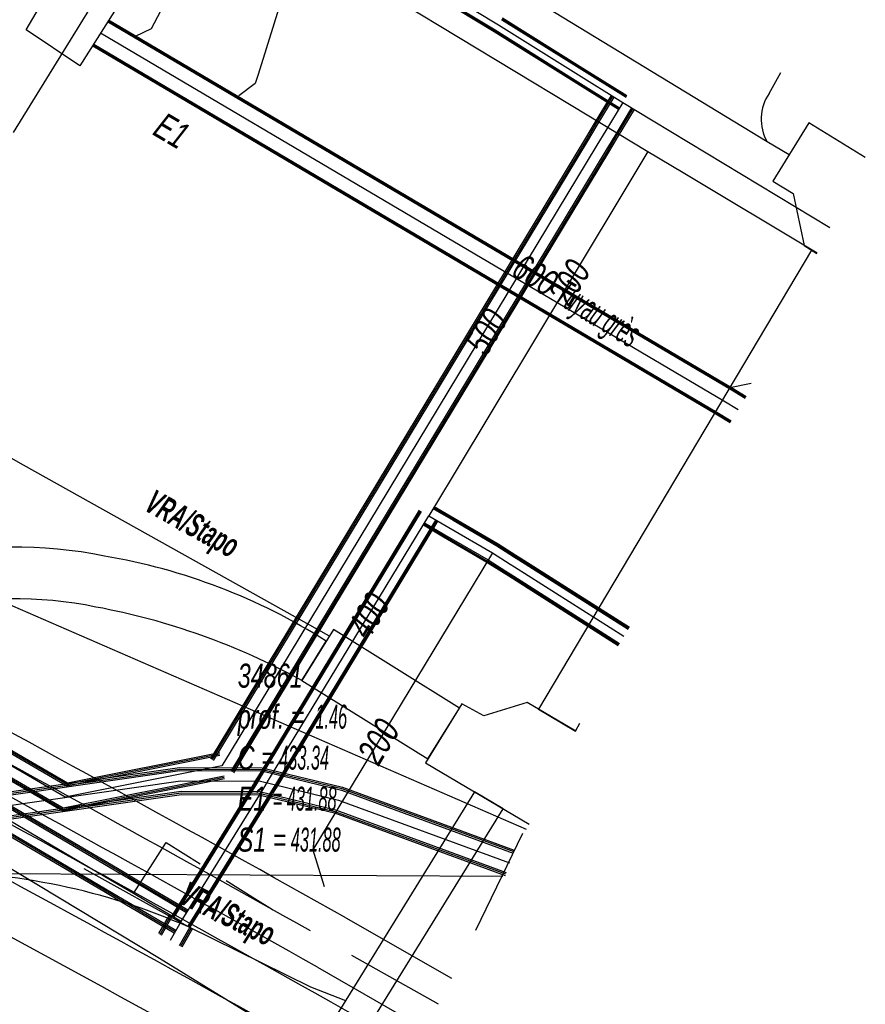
# Model space of a CAD drawing. Header units: metres. Extents: x 2695563 to 2696938, y 1260544 to 1262032.
# Tile 323 of 340: x 2696921 to 2696938, y 1261638 to 1261659. Entities that reach past the tile are written whole.
import ezdxf

# ---------------------------------------------------------------- set-up
doc = ezdxf.new("R2010")
doc.units = ezdxf.units.M
doc.header["$LTSCALE"] = 100
doc.linetypes.add('AUSGEZOGEN', pattern=[0])
doc.linetypes.add('STRICHLINIE2_S3', pattern=[0.25, 0.15, -0.1])
for name, color, linetype in [('Eau portable_Cadastre des conduites_Conduite', 171, 'AUSGEZOGEN'), ('Eau potable_Cadastre des conduites_Conduite_Texte', 171, 'AUSGEZOGEN'), ('EU_Cadastre des conduites', 24, 'AUSGEZOGEN'), ('EU_Cadastre des conduites – Texte', 7, 'AUSGEZOGEN'), ('EU_Cadastre des conduites_Axe de tracé', 24, 'AUSGEZOGEN'), ('EU_Cadastre des conduites_Regard normalisé – Texte', 24, 'AUSGEZOGEN'), ('EU_Cadastre des conduites_Regard – Ligne de détail', 24, 'AUSGEZOGEN'), ('EU_Cadastre des conduites_Texte entrée-sortie', 24, 'AUSGEZOGEN'), ('Gaz_Cadastre des conduites_Conduite', 32, 'AUSGEZOGEN'), ('Gaz_Cadastre des conduites_Conduite_Texte', 32, 'AUSGEZOGEN'), ('Réseau électrique_Cadastre des conduite_Bord du tracé', 1, 'AUSGEZOGEN'), ('Réseau électrique_Cadastre des conduite_Tronçon de tracé', 1, 'AUSGEZOGEN'), ('Réseau électrique_Cadastre des conduite_Tronçon de tracé_Texte', 1, 'AUSGEZOGEN'), ('Réseau électrique_Cadastre des conduites_Ouvrage_Surface-Ligne-Point', 1, 'AUSGEZOGEN'), ('Télécommunications_SW_Cadastre des conduites_Bord du tracé', 94, 'AUSGEZOGEN')]:
    doc.layers.add(name, color=color, linetype=linetype)
doc.styles.add('ARIAL', font='arial.ttf')
doc.styles.add('ARIALNARROW', font='ARIALN.TTF')
pattern_1 = [(0, (2703955, 1269100), (4050, 4050), [4050, -4050]), (90, (2703955, 1269100), (-4050, 4050), [4050, -4050])]
pattern_2 = [(0, (2708005, 1273150), (6075, 6075), [6075, -6075]), (90, (2708005, 1273150), (-6075, 6075), [6075, -6075])]

# ---------------------------------------------------------------- blocks, each defined once
blk = doc.blocks.new('COMPLEXOBJECT_1543')
at = {"layer": 'EU_Cadastre des conduites', "color": 24, "linetype": 'AUSGEZOGEN', "transparency": 33554687}
blk.add_arc((6589.6, 11041.624), 686.528, 60.678484, 61.560788, dxfattribs=at)
blk = doc.blocks.new('COMPLEXOBJECT_1549')
at = {"layer": 'EU_Cadastre des conduites', "color": 24, "linetype": 'AUSGEZOGEN', "transparency": 33554687}
for p, q in [((6915.485, 11643.412), (6914.875, 11643.739)), ((6927.543, 11636.77), (6926.72, 11637.253))]:
    blk.add_line(p, q, dxfattribs=at)
for centre, radius, start, end in [((6571.363, 11001.683), 728.175, 62.383715, 62.914974), ((6561.795, 10983.915), 748.354, 61.848204, 62.365194), ((6568.486, 10997.104), 733.568, 60.768185, 61.76892)]:
    blk.add_arc(centre, radius, start, end, dxfattribs=at)
blk = doc.blocks.new('COMPLEXOBJECT_1729')
at = {"layer": 'Réseau électrique_Cadastre des conduite_Bord du tracé', "color": 1, "linetype": 'AUSGEZOGEN', "transparency": 33554687}
blk.add_line((6921.516, 11628.421), (6922.215, 11628.469), dxfattribs=at)
blk.add_lwpolyline([(6923.25, 11632.071), (6929.857, 11642.763), (6929.255, 11643.119), (6922.603, 11632.355)], dxfattribs=at)
for centre, radius, start, end in [((6928.813, 11628.522), 7.298, 148.3151, 180.793), ((6929.009, 11628.466), 6.794, 147.9583, 179.9787)]:
    blk.add_arc(centre, radius, start, end, dxfattribs=at)
blk = doc.blocks.new('COMPLEXOBJECT_1822')
at = {"layer": 'Réseau électrique_Cadastre des conduite_Bord du tracé', "color": 1, "linetype": 'AUSGEZOGEN', "transparency": 33554687}
for p, q in [((6917.506, 11648.033), (6909.233, 11645.835)), ((6909.589, 11644.823), (6917.652, 11646.965)), ((6925.618, 11645.467), (6926.133, 11646.295))]:
    blk.add_line(p, q, dxfattribs=at)
blk.add_lwpolyline([(6906.14, 11644.473), (6903.865, 11642.899), (6904.965, 11642.359), (6906.664, 11643.535)], dxfattribs=at)
for centre, radius, start, end in [((6919.602, 11638.909), 9.362, 78.5061, 102.94), ((6919.372, 11635.634), 12.624, 57.617, 80.4414), ((6919.577, 11638.562), 8.621, 78.5459, 102.9034), ((6918.653, 11632.78), 14.473, 61.2344, 79.5065), ((6911.093, 11637.417), 8.621, 102.4627, 125.0698), ((6911.364, 11636.826), 8.192, 102.5167, 125.0151)]:
    blk.add_arc(centre, radius, start, end, dxfattribs=at)
blk = doc.blocks.new('COMPLEXOBJECT_2703')
at = {"layer": 'Réseau électrique_Cadastre des conduite_Tronçon de tracé', "color": 1, "linetype": 'AUSGEZOGEN', "transparency": 33554687}
blk.add_lwpolyline([(6926.547, 11638.723), (6925.807, 11639.011), (6923.239, 11640.278)], dxfattribs=at)
blk.add_arc((6917.668, 11627.563), 13.882, 66.3383, 89.9166, dxfattribs=at)

msp = doc.modelspace()

# ---------------------------------------------------------------- hatches: boundary and pattern name
at = {"layer": 'Réseau électrique_Cadastre des conduite_Bord du tracé', "lineweight": 18, "transparency": 33554687}
h = msp.add_hatch(dxfattribs=at)
h.set_pattern_fill('MUSTER', color=1, scale=6075, style=0, pattern_type=2)
h.set_pattern_definition(pattern_2)
h.paths.add_polyline_path([(2696932.345, 1261644.212), (2696938.082, 1261653.871), (2696937.309, 1261654.331), (2696931.571, 1261644.671)], flags=0)
h = msp.add_hatch(dxfattribs=at)
h.set_pattern_fill('MUSTER', color=1, scale=6075, style=0, pattern_type=2)
h.set_pattern_definition(pattern_2)
h.paths.add_polyline_path([(2696927.103, 1261646.105), (2696926.965, 1261646.191), (2696926.827, 1261646.275), (2696926.687, 1261646.358), (2696926.546, 1261646.438), (2696926.405, 1261646.517), (2696926.262, 1261646.594), (2696926.118, 1261646.669), (2696925.973, 1261646.743), (2696925.828, 1261646.814), (2696925.681, 1261646.884), (2696925.534, 1261646.951), (2696925.385, 1261647.017), (2696925.236, 1261647.081), (2696925.086, 1261647.143), (2696924.935, 1261647.203), (2696924.784, 1261647.261), (2696924.632, 1261647.317), (2696924.479, 1261647.371), (2696924.325, 1261647.423), (2696924.171, 1261647.473), (2696924.016, 1261647.522), (2696923.861, 1261647.568), (2696923.704, 1261647.612), (2696923.548, 1261647.654), (2696923.391, 1261647.695), (2696923.233, 1261647.733), (2696923.075, 1261647.769), (2696922.916, 1261647.803), (2696922.757, 1261647.835), (2696922.598, 1261647.865), (2696922.438, 1261647.893), (2696922.312, 1261647.918), (2696922.185, 1261647.941), (2696922.058, 1261647.962), (2696921.931, 1261647.982), (2696921.803, 1261648), (2696921.675, 1261648.016), (2696921.547, 1261648.03), (2696921.419, 1261648.042), (2696921.291, 1261648.053), (2696921.162, 1261648.062), (2696921.034, 1261648.069), (2696920.905, 1261648.075), (2696920.776, 1261648.079), (2696920.648, 1261648.08), (2696920.519, 1261648.081), (2696920.39, 1261648.079), (2696920.261, 1261648.076), (2696920.133, 1261648.07), (2696920.004, 1261648.063), (2696919.875, 1261648.055), (2696919.747, 1261648.044), (2696919.619, 1261648.032), (2696919.491, 1261648.018), (2696919.363, 1261648.002), (2696919.235, 1261647.985), (2696919.108, 1261647.966), (2696918.981, 1261647.944), (2696918.854, 1261647.922), (2696918.728, 1261647.897), (2696918.602, 1261647.871), (2696918.476, 1261647.843), (2696910.203, 1261645.645), (2696910.096, 1261645.621), (2696909.989, 1261645.595), (2696909.883, 1261645.568), (2696909.777, 1261645.539), (2696909.671, 1261645.51), (2696909.566, 1261645.479), (2696909.461, 1261645.446), (2696909.357, 1261645.412), (2696909.253, 1261645.377), (2696909.149, 1261645.341), (2696909.046, 1261645.303), (2696908.944, 1261645.264), (2696908.842, 1261645.224), (2696908.74, 1261645.182), (2696908.639, 1261645.139), (2696908.539, 1261645.095), (2696908.439, 1261645.049), (2696908.34, 1261645.003), (2696908.241, 1261644.954), (2696908.143, 1261644.905), (2696908.046, 1261644.855), (2696907.949, 1261644.803), (2696907.853, 1261644.75), (2696907.757, 1261644.696), (2696907.663, 1261644.64), (2696907.569, 1261644.584), (2696907.475, 1261644.526), (2696907.383, 1261644.467), (2696907.291, 1261644.407), (2696907.2, 1261644.345), (2696907.11, 1261644.283), (2696904.835, 1261642.709), (2696905.935, 1261642.169), (2696907.634, 1261643.345), (2696907.719, 1261643.404), (2696907.805, 1261643.462), (2696907.892, 1261643.519), (2696907.98, 1261643.574), (2696908.068, 1261643.629), (2696908.157, 1261643.683), (2696908.247, 1261643.735), (2696908.337, 1261643.786), (2696908.428, 1261643.836), (2696908.519, 1261643.885), (2696908.611, 1261643.933), (2696908.704, 1261643.979), (2696908.797, 1261644.025), (2696908.891, 1261644.069), (2696908.986, 1261644.112), (2696909.081, 1261644.154), (2696909.176, 1261644.194), (2696909.272, 1261644.234), (2696909.369, 1261644.272), (2696909.466, 1261644.309), (2696909.563, 1261644.345), (2696909.661, 1261644.379), (2696909.759, 1261644.412), (2696909.858, 1261644.444), (2696909.957, 1261644.475), (2696910.056, 1261644.505), (2696910.156, 1261644.533), (2696910.256, 1261644.56), (2696910.357, 1261644.585), (2696910.458, 1261644.61), (2696910.559, 1261644.633), (2696918.622, 1261646.775), (2696918.737, 1261646.801), (2696918.853, 1261646.825), (2696918.969, 1261646.847), (2696919.086, 1261646.868), (2696919.202, 1261646.887), (2696919.319, 1261646.905), (2696919.436, 1261646.921), (2696919.554, 1261646.935), (2696919.671, 1261646.948), (2696919.789, 1261646.959), (2696919.907, 1261646.969), (2696920.025, 1261646.977), (2696920.143, 1261646.983), (2696920.261, 1261646.988), (2696920.379, 1261646.991), (2696920.497, 1261646.993), (2696920.615, 1261646.992), (2696920.734, 1261646.991), (2696920.852, 1261646.987), (2696920.97, 1261646.982), (2696921.088, 1261646.976), (2696921.206, 1261646.967), (2696921.324, 1261646.958), (2696921.441, 1261646.946), (2696921.559, 1261646.933), (2696921.676, 1261646.918), (2696921.793, 1261646.902), (2696921.91, 1261646.884), (2696922.027, 1261646.865), (2696922.143, 1261646.844), (2696922.259, 1261646.821), (2696922.405, 1261646.793), (2696922.551, 1261646.764), (2696922.697, 1261646.733), (2696922.842, 1261646.701), (2696922.987, 1261646.667), (2696923.132, 1261646.631), (2696923.276, 1261646.594), (2696923.42, 1261646.556), (2696923.563, 1261646.516), (2696923.706, 1261646.475), (2696923.849, 1261646.432), (2696923.991, 1261646.388), (2696924.133, 1261646.342), (2696924.274, 1261646.295), (2696924.415, 1261646.247), (2696924.555, 1261646.197), (2696924.695, 1261646.145), (2696924.834, 1261646.092), (2696924.973, 1261646.038), (2696925.111, 1261645.982), (2696925.248, 1261645.925), (2696925.385, 1261645.867), (2696925.521, 1261645.807), (2696925.657, 1261645.745), (2696925.792, 1261645.682), (2696925.926, 1261645.618), (2696926.06, 1261645.553), (2696926.193, 1261645.486), (2696926.326, 1261645.418), (2696926.457, 1261645.348), (2696926.588, 1261645.277)], flags=0)
h = msp.add_hatch(dxfattribs=at)
h.set_pattern_fill('MUSTER', color=1, scale=6075, style=0, pattern_type=2)
h.set_pattern_definition(pattern_2)
h.paths.add_polyline_path([(2696929.906, 1261644.696), (2696927.254, 1261646.347), (2696926.588, 1261645.277), (2696929.24, 1261643.627)], flags=0)
h = msp.add_hatch(dxfattribs=at)
h.set_pattern_fill('MUSTER', color=1, scale=6075, style=0, pattern_type=2)
h.set_pattern_definition(pattern_2)
h.paths.add_polyline_path([(2696923.185, 1261628.279), (2696923.186, 1261628.401), (2696923.19, 1261628.524), (2696923.195, 1261628.646), (2696923.203, 1261628.769), (2696923.213, 1261628.891), (2696923.225, 1261629.012), (2696923.239, 1261629.134), (2696923.256, 1261629.255), (2696923.275, 1261629.376), (2696923.296, 1261629.497), (2696923.319, 1261629.617), (2696923.344, 1261629.737), (2696923.371, 1261629.857), (2696923.401, 1261629.976), (2696923.433, 1261630.094), (2696923.466, 1261630.212), (2696923.502, 1261630.329), (2696923.54, 1261630.445), (2696923.581, 1261630.561), (2696923.623, 1261630.676), (2696923.667, 1261630.79), (2696923.713, 1261630.903), (2696923.762, 1261631.016), (2696923.812, 1261631.127), (2696923.865, 1261631.238), (2696923.919, 1261631.348), (2696923.975, 1261631.457), (2696924.034, 1261631.564), (2696924.094, 1261631.671), (2696924.156, 1261631.777), (2696924.22, 1261631.881), (2696930.827, 1261642.573), (2696930.225, 1261642.929), (2696923.573, 1261632.165), (2696923.504, 1261632.051), (2696923.437, 1261631.935), (2696923.372, 1261631.819), (2696923.31, 1261631.701), (2696923.249, 1261631.582), (2696923.191, 1261631.462), (2696923.135, 1261631.341), (2696923.081, 1261631.219), (2696923.029, 1261631.096), (2696922.98, 1261630.972), (2696922.932, 1261630.847), (2696922.888, 1261630.721), (2696922.845, 1261630.595), (2696922.805, 1261630.468), (2696922.767, 1261630.34), (2696922.731, 1261630.211), (2696922.698, 1261630.082), (2696922.667, 1261629.952), (2696922.639, 1261629.822), (2696922.613, 1261629.691), (2696922.589, 1261629.56), (2696922.568, 1261629.428), (2696922.549, 1261629.296), (2696922.533, 1261629.163), (2696922.519, 1261629.031), (2696922.507, 1261628.898), (2696922.498, 1261628.764), (2696922.491, 1261628.631), (2696922.487, 1261628.498), (2696922.485, 1261628.364), (2696922.486, 1261628.231)], flags=0)
at = {"layer": 'Réseau électrique_Cadastre des conduites_Ouvrage_Surface-Ligne-Point', "lineweight": 18, "transparency": 33554687}
h = msp.add_hatch(dxfattribs=at)
h.set_pattern_fill('MUSTER', color=1, scale=4050, style=0, pattern_type=2)
h.set_pattern_definition(pattern_1)
h.paths.add_polyline_path([(2696938.443, 1261656.281), (2696937.256, 1261657.01), (2696936.497, 1261655.786), (2696936.929, 1261655.525), (2696937.154, 1261654.428), (2696937.426, 1261654.264)], flags=0)
h = msp.add_hatch(dxfattribs=at)
h.set_pattern_fill('MUSTER', color=1, scale=4050, style=0, pattern_type=2)
h.set_pattern_definition(pattern_1)
h.paths.add_polyline_path([(2696932.357, 1261644.207), (2696931.329, 1261644.812), (2696930.416, 1261644.529), (2696929.955, 1261644.783), (2696929.191, 1261643.54), (2696931.371, 1261642.251)], flags=0)

# ---------------------------------------------------------------- linework, layer by layer
at = {"layer": 'Eau portable_Cadastre des conduites_Conduite', "linetype": 'AUSGEZOGEN', "transparency": 33554687}
for p, q in [((2696922.679, 1261641.263), (2696902.213, 1261653.295)), ((2696922.695, 1261641.289), (2696902.225, 1261653.324)), ((2696922.711, 1261641.316), (2696902.237, 1261653.353)), ((2696922.425, 1261640.832), (2696902.023, 1261652.827)), ((2696922.441, 1261640.859), (2696902.035, 1261652.856)), ((2696922.457, 1261640.885), (2696902.047, 1261652.885)), ((2696929.347, 1261648.894), (2696929.772, 1261648.646)), ((2696929.36, 1261648.916), (2696929.785, 1261648.668)), ((2696929.372, 1261648.937), (2696929.797, 1261648.689)), ((2696925.719, 1261643.328), (2696929.067, 1261648.859)), ((2696925.741, 1261643.315), (2696929.088, 1261648.847)), ((2696925.762, 1261643.303), (2696929.109, 1261648.834)), ((2696929.797, 1261648.689), (2696930.717, 1261648.152)), ((2696926.062, 1261643.121), (2696929.409, 1261648.652)), ((2696926.083, 1261643.109), (2696929.43, 1261648.639)), ((2696926.105, 1261643.096), (2696929.451, 1261648.627)), ((2696929.146, 1261648.549), (2696929.571, 1261648.301)), ((2696929.158, 1261648.57), (2696929.583, 1261648.322)), ((2696929.171, 1261648.592), (2696929.596, 1261648.344)), ((2696929.772, 1261648.646), (2696930.691, 1261648.109)), ((2696929.785, 1261648.668), (2696930.704, 1261648.131)), ((2696929.571, 1261648.301), (2696930.483, 1261647.768)), ((2696929.583, 1261648.322), (2696930.496, 1261647.789)), ((2696929.596, 1261648.344), (2696930.509, 1261647.811)), ((2696930.691, 1261648.109), (2696931.066, 1261647.872)), ((2696930.704, 1261648.131), (2696931.079, 1261647.893)), ((2696930.717, 1261648.152), (2696931.093, 1261647.914)), ((2696931.065, 1261647.872), (2696931.158, 1261647.814)), ((2696931.079, 1261647.893), (2696931.171, 1261647.835)), ((2696931.092, 1261647.914), (2696931.184, 1261647.856)), ((2696931.184, 1261647.856), (2696933.485, 1261646.395)), ((2696930.483, 1261647.768), (2696930.851, 1261647.534)), ((2696930.496, 1261647.789), (2696930.865, 1261647.555)), ((2696930.509, 1261647.811), (2696930.878, 1261647.576)), ((2696931.158, 1261647.814), (2696933.458, 1261646.353)), ((2696931.171, 1261647.835), (2696933.471, 1261646.374)), ((2696930.852, 1261647.534), (2696930.944, 1261647.476)), ((2696930.865, 1261647.555), (2696930.957, 1261647.497)), ((2696930.879, 1261647.576), (2696930.97, 1261647.518)), ((2696930.944, 1261647.476), (2696933.244, 1261646.015)), ((2696930.957, 1261647.497), (2696933.257, 1261646.036)), ((2696930.97, 1261647.518), (2696933.27, 1261646.057)), ((2696925.597, 1261643.126), (2696925.719, 1261643.328)), ((2696925.619, 1261643.113), (2696925.741, 1261643.315)), ((2696925.64, 1261643.1), (2696925.762, 1261643.303)), ((2696924.449, 1261641.27), (2696925.599, 1261643.128)), ((2696924.47, 1261641.257), (2696925.62, 1261643.115)), ((2696924.491, 1261641.244), (2696925.641, 1261643.102)), ((2696925.94, 1261642.92), (2696926.062, 1261643.121)), ((2696925.961, 1261642.907), (2696926.083, 1261643.109)), ((2696925.983, 1261642.894), (2696926.105, 1261643.096)), ((2696924.789, 1261641.06), (2696925.939, 1261642.918)), ((2696924.81, 1261641.047), (2696925.96, 1261642.905)), ((2696924.831, 1261641.034), (2696925.981, 1261642.892)), ((2696923.159, 1261640.979), (2696922.679, 1261641.263)), ((2696923.175, 1261641.006), (2696922.695, 1261641.289)), ((2696923.191, 1261641.033), (2696922.711, 1261641.316)), ((2696923.859, 1261640.319), (2696924.449, 1261641.27)), ((2696923.88, 1261640.305), (2696924.47, 1261641.257)), ((2696923.901, 1261640.292), (2696924.491, 1261641.244)), ((2696923.663, 1261640.718), (2696923.175, 1261641.006)), ((2696923.679, 1261640.745), (2696923.191, 1261641.033)), ((2696924.199, 1261640.108), (2696924.789, 1261641.06)), ((2696924.22, 1261640.095), (2696924.81, 1261641.047)), ((2696924.241, 1261640.081), (2696924.831, 1261641.034)), ((2696922.905, 1261640.549), (2696922.425, 1261640.832)), ((2696922.921, 1261640.576), (2696922.441, 1261640.859)), ((2696922.937, 1261640.603), (2696922.457, 1261640.885)), ((2696923.647, 1261640.691), (2696923.159, 1261640.979)), ((2696923.425, 1261640.315), (2696922.937, 1261640.603)), ((2696924.161, 1261640.388), (2696923.647, 1261640.691)), ((2696924.177, 1261640.415), (2696923.663, 1261640.718)), ((2696924.193, 1261640.442), (2696923.679, 1261640.745)), ((2696923.393, 1261640.261), (2696922.905, 1261640.549)), ((2696923.409, 1261640.288), (2696922.921, 1261640.576)), ((2696923.907, 1261639.958), (2696923.393, 1261640.261)), ((2696923.923, 1261639.985), (2696923.409, 1261640.288)), ((2696923.939, 1261640.012), (2696923.425, 1261640.315)), ((2696923.583, 1261639.948), (2696923.805, 1261640.339)), ((2696923.611, 1261639.932), (2696923.833, 1261640.323)), ((2696923.638, 1261639.917), (2696923.86, 1261640.308)), ((2696924.018, 1261639.701), (2696924.24, 1261640.092)), ((2696924.045, 1261639.686), (2696924.267, 1261640.077)), ((2696924.073, 1261639.67), (2696924.295, 1261640.061))]:
    msp.add_line(p, q, dxfattribs=at)
at = {"layer": 'Eau portable_Cadastre des conduites_Conduite', "color": 255, "linetype": 'AUSGEZOGEN', "transparency": 33554687}
for p, q in [((2696922.568, 1261641.074), (2696902.13, 1261653.09)), ((2696925.912, 1261643.212), (2696929.259, 1261648.743)), ((2696929.259, 1261648.743), (2696929.684, 1261648.495)), ((2696929.684, 1261648.495), (2696930.6, 1261647.96)), ((2696930.6, 1261647.96), (2696930.972, 1261647.724)), ((2696930.972, 1261647.724), (2696931.064, 1261647.666)), ((2696931.064, 1261647.666), (2696933.364, 1261646.205)), ((2696925.79, 1261643.01), (2696925.912, 1261643.212)), ((2696924.64, 1261641.152), (2696925.79, 1261643.01)), ((2696923.048, 1261640.791), (2696922.568, 1261641.074)), ((2696924.05, 1261640.2), (2696924.64, 1261641.152)), ((2696923.536, 1261640.503), (2696923.048, 1261640.791)), ((2696924.05, 1261640.2), (2696923.536, 1261640.503)), ((2696923.828, 1261639.809), (2696924.05, 1261640.2))]:
    msp.add_line(p, q, dxfattribs=at)
at = {"layer": 'Eau portable_Cadastre des conduites_Conduite', "color": 7, "linetype": 'AUSGEZOGEN', "transparency": 33554687}
msp.add_line((2696923.733, 1261641.865), (2696924.449, 1261641.415), dxfattribs=at)
for points in [[(2696922.09, 1261663.53), (2696922.775, 1261663.116), (2696932.255, 1261657.386), (2696933.87, 1261656.41)], [(2696933.87, 1261656.41), (2696933.342, 1261655.533), (2696929.749, 1261649.557), (2696929.259, 1261648.743)], [(2696933.87, 1261656.41), (2696934.61, 1261655.966), (2696937.431, 1261654.273)], [(2696930.6, 1261647.96), (2696930.195, 1261647.291), (2696926.82, 1261641.71), (2696927.06, 1261640.94)], [(2696914.479, 1261644.967), (2696914.658, 1261644.857), (2696914.914, 1261644.701), (2696915.238, 1261644.503), (2696918.5, 1261642.507), (2696923.593, 1261639.428)], [(2696923.048, 1261640.791), (2696923.51, 1261641.516), (2696923.658, 1261641.747), (2696923.733, 1261641.865)], [(2696925, 1261641.069), (2696925.603, 1261640.69), (2696925.976, 1261640.455)], [(2696923.593, 1261639.428), (2696928.35, 1261636.502), (2696928.449, 1261636.454)]]:
    msp.add_lwpolyline(points, dxfattribs=at)
at = {"layer": 'EU_Cadastre des conduites', "color": 24, "linetype": 'AUSGEZOGEN', "transparency": 33554687}
for p, q in [((2696926.304, 1261660.056), (2696925.668, 1261658.026)), ((2696936.044, 1261651.522), (2696935.592, 1261651.433)), ((2696929.462, 1261638.465), (2696927.642, 1261639.487))]:
    msp.add_line(p, q, dxfattribs=at)
at = {"layer": 'EU_Cadastre des conduites', "linetype": 'AUSGEZOGEN', "transparency": 33554687}
for p, q in [((2696935.611, 1261651.397), (2696922.499, 1261659.14)), ((2696935.621, 1261651.414), (2696922.51, 1261659.157)), ((2696935.632, 1261651.432), (2696922.52, 1261659.175)), ((2696935.302, 1261650.882), (2696922.194, 1261658.623)), ((2696935.313, 1261650.9), (2696922.204, 1261658.641)), ((2696935.323, 1261650.917), (2696922.215, 1261658.658)), ((2696935.913, 1261651.212), (2696935.611, 1261651.397)), ((2696935.924, 1261651.23), (2696935.621, 1261651.414)), ((2696935.935, 1261651.247), (2696935.632, 1261651.432)), ((2696935.601, 1261650.7), (2696935.302, 1261650.882)), ((2696935.612, 1261650.717), (2696935.313, 1261650.9)), ((2696935.622, 1261650.735), (2696935.323, 1261650.917))]:
    msp.add_line(p, q, dxfattribs=at)
at = {"layer": 'EU_Cadastre des conduites', "color": 255, "transparency": 33554687}
for p, q in [((2696935.467, 1261651.157), (2696922.357, 1261658.899)), ((2696935.768, 1261650.974), (2696935.467, 1261651.157))]:
    msp.add_line(p, q, dxfattribs=at)
at = {"layer": 'EU_Cadastre des conduites', "color": 24, "linetype": 'AUSGEZOGEN', "transparency": 33554687}
for points in [[(2696925.797, 1261663.497), (2696923.422, 1261658.992), (2696923.082, 1261658.83)], [(2696925.668, 1261658.026), (2696925.611, 1261657.841), (2696925.264, 1261657.582)]]:
    msp.add_lwpolyline(points, dxfattribs=at)
at = {"layer": 'EU_Cadastre des conduites_Axe de tracé', "color": 24, "linetype": 'AUSGEZOGEN', "transparency": 33554687}
for p, q in [((2696927.518, 1261640.281), (2696929.737, 1261639.01)), ((2696926.922, 1261639.239), (2696929.196, 1261637.936))]:
    msp.add_line(p, q, dxfattribs=at)
for centre, radius, start, end in [((2696543.661, 1260955.809), 784.759, 60.715908, 62.334606), ((2696612.995, 1261073.33), 644.603, 60.83123, 63.421053), ((2696544.38, 1260957.224), 781.472, 60.581667, 62.406827), ((2696541.747, 1260952.328), 787.532, 60.719098, 62.325846)]:
    msp.add_arc(centre, radius, start, end, dxfattribs=at)
at = {"layer": 'EU_Cadastre des conduites_Regard – Ligne de détail', "color": 24, "linetype": 'STRICHLINIE2_S3', "transparency": 33554687}
for p, q in [((2696920.79, 1261658.97), (2696921.56, 1261660.27)), ((2696922.89, 1261659.74), (2696921.92, 1261658.21)), ((2696921.92, 1261658.21), (2696920.79, 1261658.97))]:
    msp.add_line(p, q, dxfattribs=at)
at = {"layer": 'Gaz_Cadastre des conduites_Conduite', "linetype": 'AUSGEZOGEN', "transparency": 33554687}
for p, q in [((2696920.879, 1261664.843), (2696930.636, 1261658.933)), ((2696920.888, 1261664.859), (2696930.645, 1261658.949)), ((2696920.898, 1261664.875), (2696930.655, 1261658.965)), ((2696930.793, 1261659.189), (2696932.424, 1261658.168)), ((2696930.803, 1261659.205), (2696932.434, 1261658.184)), ((2696930.812, 1261659.221), (2696932.444, 1261658.2)), ((2696930.636, 1261658.933), (2696932.264, 1261657.914)), ((2696930.645, 1261658.949), (2696932.274, 1261657.93)), ((2696930.655, 1261658.965), (2696932.284, 1261657.946)), ((2696932.424, 1261658.168), (2696933.41, 1261657.551)), ((2696932.434, 1261658.184), (2696933.42, 1261657.567)), ((2696932.444, 1261658.2), (2696933.43, 1261657.583)), ((2696932.264, 1261657.914), (2696933.25, 1261657.297)), ((2696932.274, 1261657.93), (2696933.26, 1261657.313)), ((2696932.284, 1261657.946), (2696933.27, 1261657.329)), ((2696933.099, 1261657.585), (2696932.743, 1261656.996)), ((2696933.126, 1261657.569), (2696932.77, 1261656.98)), ((2696933.153, 1261657.553), (2696932.797, 1261656.964)), ((2696933.527, 1261657.327), (2696933.171, 1261656.738)), ((2696933.554, 1261657.311), (2696933.198, 1261656.722)), ((2696933.581, 1261657.295), (2696933.225, 1261656.706)), ((2696932.743, 1261656.996), (2696932.556, 1261656.685)), ((2696932.77, 1261656.98), (2696932.583, 1261656.669)), ((2696932.797, 1261656.964), (2696932.61, 1261656.653)), ((2696932.556, 1261656.685), (2696924.844, 1261643.915)), ((2696932.583, 1261656.669), (2696924.871, 1261643.898)), ((2696932.61, 1261656.653), (2696924.898, 1261643.882)), ((2696933.171, 1261656.738), (2696932.984, 1261656.427)), ((2696933.198, 1261656.722), (2696933.011, 1261656.411)), ((2696933.225, 1261656.706), (2696933.038, 1261656.395)), ((2696932.984, 1261656.427), (2696925.272, 1261643.656)), ((2696933.011, 1261656.411), (2696925.299, 1261643.64)), ((2696933.038, 1261656.395), (2696925.326, 1261643.623)), ((2696921.648, 1261643.051), (2696914.913, 1261646.957)), ((2696921.654, 1261643.084), (2696914.928, 1261646.984)), ((2696921.659, 1261643.117), (2696914.944, 1261647.011)), ((2696921.561, 1261642.523), (2696914.662, 1261646.525)), ((2696921.566, 1261642.556), (2696914.678, 1261646.552)), ((2696921.572, 1261642.589), (2696914.693, 1261646.579)), ((2696924.844, 1261643.915), (2696924.669, 1261643.626)), ((2696924.861, 1261643.725), (2696921.654, 1261643.084)), ((2696924.855, 1261643.756), (2696921.659, 1261643.117)), ((2696924.871, 1261643.898), (2696924.696, 1261643.609)), ((2696924.898, 1261643.882), (2696924.723, 1261643.593)), ((2696924.867, 1261643.695), (2696921.648, 1261643.051)), ((2696925.272, 1261643.656), (2696925.097, 1261643.367)), ((2696925.299, 1261643.64), (2696925.124, 1261643.351)), ((2696925.326, 1261643.623), (2696925.151, 1261643.334)), ((2696924.965, 1261643.204), (2696921.561, 1261642.523)), ((2696924.959, 1261643.235), (2696921.566, 1261642.556)), ((2696924.953, 1261643.265), (2696921.572, 1261642.589))]:
    msp.add_line(p, q, dxfattribs=at)
at = {"layer": 'Gaz_Cadastre des conduites_Conduite', "color": 255, "linetype": 'AUSGEZOGEN', "transparency": 33554687}
for p, q in [((2696920.966, 1261664.987), (2696930.724, 1261659.077)), ((2696930.724, 1261659.077), (2696932.354, 1261658.057)), ((2696932.354, 1261658.057), (2696933.34, 1261657.44)), ((2696933.34, 1261657.44), (2696932.984, 1261656.851)), ((2696932.984, 1261656.851), (2696932.797, 1261656.54)), ((2696932.797, 1261656.54), (2696925.085, 1261643.769)), ((2696921.61, 1261642.82), (2696914.803, 1261646.768)), ((2696925.085, 1261643.769), (2696924.91, 1261643.48)), ((2696924.91, 1261643.48), (2696921.61, 1261642.82))]:
    msp.add_line(p, q, dxfattribs=at)
at = {"layer": 'Gaz_Cadastre des conduites_Conduite', "color": 32, "linetype": 'AUSGEZOGEN', "transparency": 33554687}
msp.add_lwpolyline([(2696933.34, 1261657.44), (2696933.981, 1261657.052), (2696937.699, 1261654.805)], dxfattribs=at)
at = {"layer": 'Réseau électrique_Cadastre des conduite_Bord du tracé', "color": 1, "linetype": 'AUSGEZOGEN', "transparency": 33554687}
msp.add_line((2696932.345, 1261644.212), (2696932.441, 1261644.374), dxfattribs=at)
msp.add_lwpolyline([(2696937.425, 1261654.262), (2696937.309, 1261654.331), (2696931.571, 1261644.671), (2696932.345, 1261644.212)], dxfattribs=at)
msp.add_lwpolyline([(2696929.906, 1261644.696), (2696927.254, 1261646.347), (2696926.588, 1261645.277), (2696929.24, 1261643.627), (2696929.906, 1261644.696)], close=True, dxfattribs=at)
at = {"layer": 'Réseau électrique_Cadastre des conduite_Tronçon de tracé', "color": 1, "linetype": 'AUSGEZOGEN', "transparency": 33554687}
for p, q in [((2696924.912, 1261663.939), (2696920.52, 1261656.81)), ((2696936.376, 1261656.613), (2696925.795, 1261663.06)), ((2696936.421, 1261657.631), (2696936.663, 1261658.068)), ((2696936.84, 1261656.34), (2696936.376, 1261656.613)), ((2696930.247, 1261640.021), (2696931.239, 1261642.06)), ((2696924.209, 1261640.088), (2696922.013, 1261641.313))]:
    msp.add_line(p, q, dxfattribs=at)
msp.add_lwpolyline([(2696927.169, 1261646.211), (2696920.737, 1261649.81), (2696912.952, 1261654.226), (2696909.857, 1261655.564)], dxfattribs=at)
msp.add_arc((2696937.23, 1261657.085), 0.976, 145.9831, 208.9548, dxfattribs=at)
at = {"layer": 'Réseau électrique_Cadastre des conduites_Ouvrage_Surface-Ligne-Point', "color": 1, "linetype": 'AUSGEZOGEN', "transparency": 33554687}
for points in [[(2696938.443, 1261656.281), (2696937.256, 1261657.01), (2696936.497, 1261655.786), (2696936.929, 1261655.525), (2696937.154, 1261654.428), (2696937.426, 1261654.264)], [(2696932.357, 1261644.207), (2696931.329, 1261644.812), (2696930.416, 1261644.529), (2696929.955, 1261644.783), (2696929.191, 1261643.54), (2696931.371, 1261642.251)]]:
    msp.add_lwpolyline(points, dxfattribs=at)
at = {"layer": 'Télécommunications_SW_Cadastre des conduites_Bord du tracé', "color": 94, "linetype": 'AUSGEZOGEN', "transparency": 33554687}
for p, q in [((2696931.313, 1261642.136), (2696893.802, 1261658.466)), ((2696930.816, 1261641.151), (2696912.656, 1261641.25))]:
    msp.add_line(p, q, dxfattribs=at)
at = {"layer": 'Télécommunications_SW_Cadastre des conduites_Bord du tracé', "linetype": 'AUSGEZOGEN', "transparency": 33554687}
for p, q in [((2696910.785, 1261641.551), (2696924.019, 1261643.445)), ((2696910.79, 1261641.518), (2696924.021, 1261643.412)), ((2696910.794, 1261641.486), (2696924.023, 1261643.379)), ((2696924.019, 1261643.445), (2696925.757, 1261643.437)), ((2696924.021, 1261643.412), (2696925.753, 1261643.404)), ((2696924.023, 1261643.379), (2696925.749, 1261643.371)), ((2696925.749, 1261643.371), (2696927.423, 1261642.968)), ((2696925.753, 1261643.404), (2696927.433, 1261643)), ((2696925.757, 1261643.437), (2696927.442, 1261643.031)), ((2696910.856, 1261641.056), (2696924.053, 1261642.945)), ((2696910.86, 1261641.024), (2696924.055, 1261642.912)), ((2696910.865, 1261640.991), (2696924.057, 1261642.879)), ((2696924.053, 1261642.945), (2696925.696, 1261642.937)), ((2696924.055, 1261642.912), (2696925.692, 1261642.904)), ((2696924.057, 1261642.879), (2696925.688, 1261642.871)), ((2696925.688, 1261642.871), (2696927.278, 1261642.489)), ((2696925.692, 1261642.904), (2696927.287, 1261642.52)), ((2696925.696, 1261642.937), (2696927.297, 1261642.552)), ((2696927.423, 1261642.968), (2696931.037, 1261641.643)), ((2696927.433, 1261643), (2696931.048, 1261641.674)), ((2696927.442, 1261643.031), (2696931.059, 1261641.705)), ((2696927.278, 1261642.489), (2696930.864, 1261641.173)), ((2696927.287, 1261642.52), (2696930.876, 1261641.204)), ((2696927.297, 1261642.552), (2696930.887, 1261641.235))]:
    msp.add_line(p, q, dxfattribs=at)
at = {"layer": 'Télécommunications_SW_Cadastre des conduites_Bord du tracé', "color": 255, "transparency": 33554687}
for p, q in [((2696910.825, 1261641.271), (2696924.038, 1261643.162)), ((2696924.038, 1261643.162), (2696925.722, 1261643.154)), ((2696925.722, 1261643.154), (2696927.36, 1261642.76)), ((2696927.36, 1261642.76), (2696930.962, 1261641.439))]:
    msp.add_line(p, q, dxfattribs=at)

# ---------------------------------------------------------------- block references
at = {"layer": 'EU_Cadastre des conduites', "color": 24, "linetype": 'AUSGEZOGEN', "lineweight": -3, "transparency": 33554687}
for name in ['COMPLEXOBJECT_1543', 'COMPLEXOBJECT_1549']:
    msp.add_blockref(name, (2690000.97, 1249999.81), dxfattribs=at)
at = {"layer": 'Réseau électrique_Cadastre des conduite_Bord du tracé', "color": 1, "linetype": 'AUSGEZOGEN', "lineweight": -3, "transparency": 33554687}
for name in ['COMPLEXOBJECT_1822', 'COMPLEXOBJECT_1729']:
    msp.add_blockref(name, (2690000.97, 1249999.81), dxfattribs=at)
at = {"layer": 'Réseau électrique_Cadastre des conduite_Tronçon de tracé', "color": 1, "linetype": 'AUSGEZOGEN', "lineweight": -3, "transparency": 33554687}
msp.add_blockref('COMPLEXOBJECT_2703', (2690000.97, 1249999.81), dxfattribs=at)

# ---------------------------------------------------------------- texts
at = {"layer": 'Eau potable_Cadastre des conduites_Conduite_Texte', "color": 7, "transparency": 33554687, "char_height": 0.55426, "width": 1.10633, "attachment_point": 5, "style": 'ARIAL'}
for s, insert, rotation in [('\\A1;{\\fArial|i1|b0;\\H0.554263;\\W0.700000;\\C7;200}\\P', (2696932.22, 1261653.656), 58.9788), ('\\A1;{\\fArial|i1|b0;\\H0.554263;\\W0.700000;\\C7;400}\\P', (2696927.996, 1261646.644), 58.8195), ('\\A1;{\\fArial|i1|b0;\\H0.554263;\\W0.700000;\\C7;200}\\P', (2696928.206, 1261643.991), 58.8348)]:
    msp.add_mtext(s, dxfattribs=dict(at, insert=insert, rotation=rotation))
at = {"layer": 'EU_Cadastre des conduites – Texte', "color": 24, "transparency": 33554687, "insert": (2696930.877, 1261653.669), "char_height": 0.55705, "width": 6, "attachment_point": 7, "rotation": 328.5702, "style": 'ARIAL'}
msp.add_mtext('\\A1;{\\fArial|b0|i1|c0|p34;\\W0.7;600 \\W0.49;Tuyau grès}', dxfattribs=at)
at = {"layer": 'EU_Cadastre des conduites_Regard normalisé – Texte', "color": 24, "transparency": 33554687, "insert": (2696925.242, 1261645.63), "char_height": 0.50641, "width": 2.83444, "attachment_point": 1, "line_spacing_factor": 1.024096, "style": 'ARIAL'}
msp.add_mtext('\\A1;{\\fArial|b0|i1|c0|p34;\\W0.69446;34861}\\P{\\fArial|b0|i1|c0|p34;\\H0.99721x;\\W0.69446;prof. = \\W0.48612; 1.46}\\P{\\fArial|b0|i1|c0|p34;\\H0.99721x;\\W0.69446;C =\\W0.48612; 433.34}\\P{\\fArial|b0|i1|c0|p34;\\H0.99721x;\\W0.69446;E1 \\W0.48612;= 431.88}\\P{\\fArial|b0|i1|c0|p34;\\H0.99721x;\\W0.69446;S1 =\\W0.48612; 431.88}', dxfattribs=at)
at = {"layer": 'EU_Cadastre des conduites_Texte entrée-sortie', "color": 24, "transparency": 33554687, "insert": (2696923.568, 1261657.016), "char_height": 0.55705, "width": 0.85544, "attachment_point": 4, "rotation": 329.4378, "style": 'ARIAL'}
msp.add_mtext('\\A1;{\\fArial|i1|b0;\\H0.557054;\\W0.700000;\\C24;E1}\\P', dxfattribs=at)
at = {"layer": 'Gaz_Cadastre des conduites_Conduite_Texte', "color": 32, "transparency": 33554687, "insert": (2696930.469, 1261652.617), "char_height": 0.55825, "width": 1.11429, "attachment_point": 5, "rotation": 59.1804, "style": 'ARIAL'}
msp.add_mtext('\\A1;{\\fArial|i1|b0;\\H0.558250;\\W0.700000;\\C32;500}\\P', dxfattribs=at)
at = {"layer": 'Réseau électrique_Cadastre des conduite_Tronçon de tracé_Texte', "color": 1, "transparency": 33554687, "char_height": 0.5075, "width": 2.29337, "attachment_point": 8, "style": 'ARIALNARROW'}
for insert, rotation in [((2696924.096, 1261648.221), 330.7743), ((2696924.857, 1261640.001), 333.7389)]:
    msp.add_mtext('\\A1;{\\fArial Narrow|b1|i1|c0|p34;\\W0.7;VRA/Stapo}', dxfattribs=dict(at, insert=insert, rotation=rotation))

doc.saveas('drawing.dxf')
